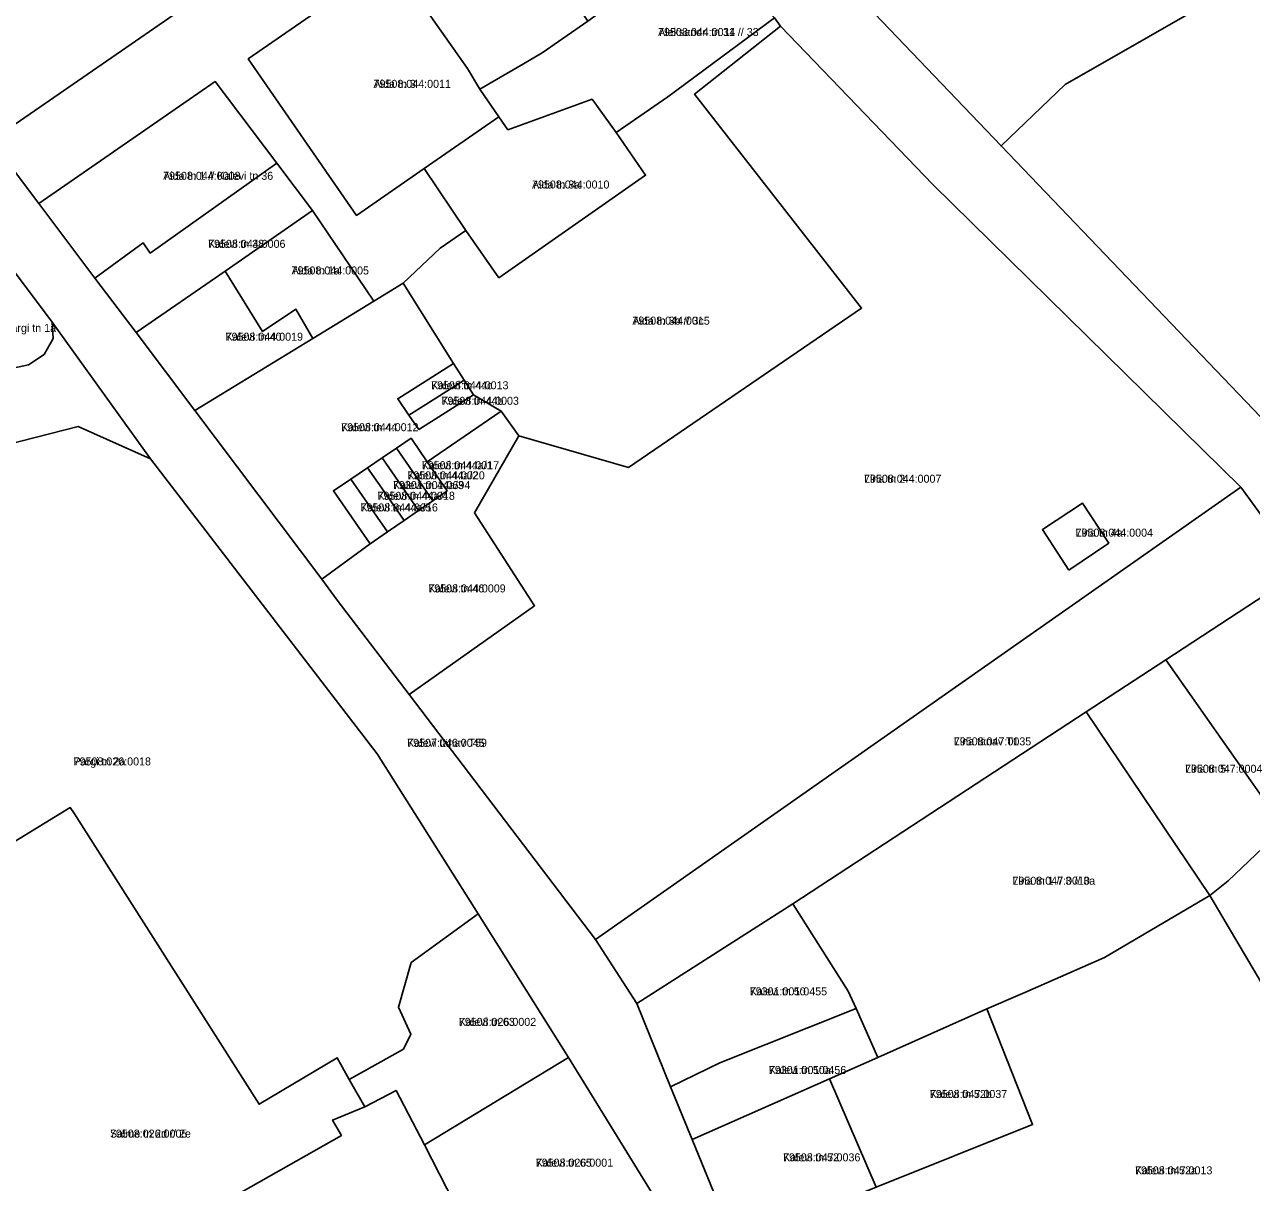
# Model space of a CAD drawing. Extents: x 643847 to 663718, y 6468443 to 6482775.
# Drawn here: x 659804.1 to 660034.1, y 6473309.8 to 6473526.9 of the extents above; entities that cross this region are included whole.
import ezdxf

# ---------------------------------------------------------------- set-up
doc = ezdxf.new("R2010")
doc.units = 0
for name, color, linetype in [('L_AADRESS', 7, 'Continuous'), ('PIIR', 7, 'Continuous'), ('TUNNUS', 7, 'Continuous')]:
    doc.layers.add(name, color=color, linetype=linetype)

msp = doc.modelspace()

# ---------------------------------------------------------------- linework, layer by layer
at = {"layer": 'PIIR'}
for points in [[(660061.16, 6473551.21), (660085.09, 6473575.32), (660133.09, 6473525.49), (660088.64, 6473497.56), (660095.17, 6473475.34), (660045.59, 6473443.04), (660045.49, 6473443.15), (659987.15, 6473504.11), (659999.17, 6473515.65)], [(660030.21, 6473570.68), (660031.8, 6473571.94), (660035.37, 6473567.34), (660039.29, 6473571.92), (660052.52, 6473560.47), (660061.16, 6473551.21), (659999.17, 6473515.65), (659987.15, 6473504.11), (659959.32, 6473533.33), (659984.76, 6473548.75), (660013.41, 6473566.19), (660017.77, 6473560.8)], [(659781.02, 6473527.18), (659820.31, 6473554.43), (659838.43, 6473533.16), (659797.88, 6473505.16)], [(659892.82, 6473552.83), (659909.7, 6473527.51), (659901.1, 6473521.56), (659897.66, 6473519.52), (659889.43, 6473514.77), (659887.14, 6473518.64), (659878.74, 6473530.53), (659872.86, 6473538.99)], [(659944.67, 6473528.15), (659924.7, 6473513.33), (659914.99, 6473506.63), (659910.5, 6473512.86), (659894.71, 6473507.14), (659893.03, 6473509.57), (659889.43, 6473514.77), (659897.66, 6473519.52), (659901.1, 6473521.56), (659909.7, 6473527.51), (659930.65, 6473542.81)], [(659872.86, 6473538.99), (659878.74, 6473530.53), (659887.14, 6473518.64), (659889.43, 6473514.77), (659893.03, 6473509.57), (659878.99, 6473499.86), (659866.31, 6473491.1), (659846.03, 6473520.44)], [(659944.67, 6473528.15), (659945.8, 6473526.57), (659929.68, 6473513.81), (659961, 6473473.72), (659917.34, 6473443.86), (659896.77, 6473449.77), (659893.45, 6473454.4), (659888.29, 6473457.46), (659886.5, 6473460.23), (659884.5, 6473463.34), (659875.08, 6473478.4), (659882.04, 6473484.93), (659886.83, 6473488.27), (659893.01, 6473479.42), (659920.52, 6473498.63), (659914.99, 6473506.63), (659924.7, 6473513.33)], [(659911.13, 6473355.4), (659876.19, 6473401.28), (659899.71, 6473417.92), (659888.42, 6473435.33), (659896.77, 6473449.77), (659917.34, 6473443.86), (659961, 6473473.72), (659929.68, 6473513.81), (659945.8, 6473526.57), (659974.33, 6473496.88), (660032.07, 6473440.13)], [(659839.86, 6473516.18), (659851.4, 6473500.91), (659827.67, 6473484.03), (659826.36, 6473485.93), (659817.32, 6473479.35), (659806.77, 6473493.32)], [(659893.03, 6473509.57), (659894.71, 6473507.14), (659910.5, 6473512.86), (659914.99, 6473506.63), (659920.52, 6473498.63), (659893.01, 6473479.42), (659886.83, 6473488.27), (659878.99, 6473499.86)], [(659817.32, 6473479.35), (659826.36, 6473485.93), (659827.67, 6473484.03), (659851.4, 6473500.91), (659858.06, 6473492), (659841.72, 6473480.67), (659825.05, 6473469.12)], [(659841.72, 6473480.67), (659858.06, 6473492), (659869.61, 6473475.05), (659858.13, 6473468.05), (659854.97, 6473473.51), (659848.72, 6473469.34)], [(659769.29, 6473455.51), (659764.76, 6473473.32), (659769.65, 6473474.45), (659800.36, 6473482.99), (659809.29, 6473471.06), (659809.51, 6473468.04), (659807.81, 6473465.03), (659804.86, 6473463.11)], [(659836.01, 6473454.54), (659825.05, 6473469.12), (659841.72, 6473480.67), (659848.72, 6473469.34), (659854.97, 6473473.51), (659858.13, 6473468.05)], [(659836.01, 6473454.54), (659858.13, 6473468.05), (659869.61, 6473475.05), (659875.08, 6473478.4), (659884.5, 6473463.34), (659874.05, 6473456.74), (659876.15, 6473453.68), (659878.03, 6473450.97), (659881.1, 6473452.91), (659888.29, 6473457.46), (659893.45, 6473454.4), (659879.6, 6473444.93), (659876.57, 6473449.34), (659873.8, 6473447.47), (659871.13, 6473445.65), (659868.41, 6473443.8), (659865.28, 6473441.68), (659862.02, 6473439.48), (659868.88, 6473429.53), (659859.86, 6473422.91)], [(659874.05, 6473456.74), (659884.5, 6473463.34), (659886.5, 6473460.23), (659879.32, 6473455.68), (659876.15, 6473453.68)], [(659876.15, 6473453.68), (659879.32, 6473455.68), (659886.5, 6473460.23), (659888.29, 6473457.46), (659881.1, 6473452.91), (659878.03, 6473450.97)], [(659862.74, 6473418.98), (659859.86, 6473422.91), (659868.88, 6473429.53), (659872.13, 6473431.77), (659875.25, 6473433.92), (659877.94, 6473435.78), (659880.61, 6473437.61), (659883.32, 6473439.49), (659879.6, 6473444.93), (659893.45, 6473454.4), (659896.77, 6473449.77), (659888.42, 6473435.33), (659899.71, 6473417.92), (659876.19, 6473401.28)], [(659889.14, 6473360.19), (659876.56, 6473351.04), (659874.2, 6473342.71), (659876.52, 6473337.6), (659875.12, 6473334.81), (659864.98, 6473329.16), (659862.68, 6473333.21), (659848.06, 6473324.49), (659813.45, 6473378.9), (659812.68, 6473380.1), (659772.39, 6473355.45), (659750.33, 6473396.88), (659739, 6473393.94), (659748.21, 6473413.94), (659780.14, 6473435.5), (659778.96, 6473442.55), (659814.16, 6473451.51), (659827.75, 6473445.46), (659870.18, 6473390.19)], [(659871.13, 6473445.65), (659873.8, 6473447.47), (659876.87, 6473443.04), (659880.61, 6473437.61), (659877.94, 6473435.78), (659874.2, 6473441.2)], [(659873.8, 6473447.47), (659876.57, 6473449.34), (659879.6, 6473444.93), (659883.32, 6473439.49), (659880.61, 6473437.61), (659876.87, 6473443.04)], [(659868.41, 6473443.8), (659871.13, 6473445.65), (659874.2, 6473441.2), (659877.94, 6473435.78), (659875.25, 6473433.92), (659871.5, 6473439.33)], [(659865.28, 6473441.68), (659868.41, 6473443.8), (659871.5, 6473439.33), (659875.25, 6473433.92), (659872.13, 6473431.77), (659868.38, 6473437.18)], [(659862.02, 6473439.48), (659865.28, 6473441.68), (659868.38, 6473437.18), (659872.13, 6473431.77), (659868.88, 6473429.53)], [(659948.14, 6473362.06), (659918.85, 6473343.4), (659911.13, 6473355.4), (660032.07, 6473440.13), (660043.48, 6473424.49), (660018.02, 6473407.81), (660003.1, 6473398.02)], [(659999.86, 6473424.63), (659994.9, 6473432.21), (660002.42, 6473437.15), (660007.31, 6473429.69)], [(659999.86, 6473424.63), (660007.31, 6473429.69), (660002.42, 6473437.15), (659994.9, 6473432.21)], [(660066.67, 6473399.79), (660040.14, 6473376.3), (660018.02, 6473407.81), (660043.48, 6473424.49)], [(660018.02, 6473407.81), (660040.14, 6473376.3), (660029.68, 6473366.39), (660026.29, 6473363.65), (660003.1, 6473398.02)], [(660066.67, 6473399.79), (660077.58, 6473388.34), (660035.8, 6473347.43), (660026.29, 6473363.65), (660029.68, 6473366.39), (660040.14, 6473376.3)], [(660003.1, 6473398.02), (660026.29, 6473363.65), (660006.54, 6473351.99), (659991.61, 6473345.41), (659984.5, 6473342.37), (659964.07, 6473333.26), (659959.95, 6473342.46), (659958.49, 6473345.69), (659948.14, 6473362.06)], [(659803.48, 6473298.46), (659773.35, 6473353.69), (659772.39, 6473355.45), (659812.68, 6473380.1), (659813.45, 6473378.9), (659848.06, 6473324.49), (659862.68, 6473333.21), (659864.98, 6473329.16), (659867.87, 6473324.03), (659861.85, 6473321.53), (659863.5, 6473318.65), (659841.35, 6473306.1), (659860.4, 6473269.43), (659864.09, 6473271.46), (659864.91, 6473271.94), (659866.14, 6473269.72), (659829.47, 6473251.04)], [(659993.03, 6473320.68), (659984.5, 6473342.37), (659991.61, 6473345.41), (660006.54, 6473351.99), (660026.29, 6473363.65), (660035.8, 6473347.43), (660049.27, 6473324.58), (660063.39, 6473290.44), (660062.45, 6473290.13), (660053.26, 6473287.06), (660018.46, 6473277.41), (659952.92, 6473259.06), (659943.11, 6473284), (659937.22, 6473298.34), (659963.74, 6473308.95)], [(659879.06, 6473316.9), (659873.76, 6473327.07), (659867.87, 6473324.03), (659864.98, 6473329.16), (659875.12, 6473334.81), (659876.52, 6473337.6), (659874.2, 6473342.71), (659876.56, 6473351.04), (659889.14, 6473360.19), (659906.05, 6473333.26)], [(659918.85, 6473343.4), (659948.14, 6473362.06), (659958.49, 6473345.69), (659959.95, 6473342.46), (659934.42, 6473332.23), (659925.2, 6473327.74)], [(659934.42, 6473332.23), (659959.95, 6473342.46), (659964.07, 6473333.26), (659954.97, 6473329.23), (659929.22, 6473317.86), (659925.2, 6473327.74)], [(659963.74, 6473308.95), (659954.97, 6473329.23), (659964.07, 6473333.26), (659984.5, 6473342.37), (659993.03, 6473320.68)], [(659922.34, 6473306.89), (659891.65, 6473292.31), (659879.06, 6473316.9), (659906.05, 6473333.26)], [(659937.22, 6473298.34), (659929.22, 6473317.86), (659954.97, 6473329.23), (659963.74, 6473308.95)], [(659879.06, 6473316.9), (659891.65, 6473292.31), (659893.34, 6473288.58), (659864.91, 6473271.94), (659864.09, 6473271.46), (659860.4, 6473269.43), (659841.35, 6473306.1), (659863.5, 6473318.65), (659861.85, 6473321.53), (659867.87, 6473324.03), (659873.76, 6473327.07)]]:
    msp.add_lwpolyline(points, close=True, dxfattribs=at)
for points in [[(660043.48, 6473424.49), (660032.07, 6473440.13), (659974.33, 6473496.88), (659945.8, 6473526.57), (659944.67, 6473528.15), (659930.65, 6473542.81), (659909.83, 6473564.63), (659921.08, 6473572.46), (659935.36, 6473557.68), (659954.47, 6473538.15), (659959.32, 6473533.33), (659987.15, 6473504.11), (660045.49, 6473443.15)], [(659872.86, 6473538.99), (659846.03, 6473520.44), (659866.31, 6473491.1), (659878.99, 6473499.86), (659886.83, 6473488.27), (659882.04, 6473484.93), (659875.08, 6473478.4), (659869.61, 6473475.05), (659858.06, 6473492), (659851.4, 6473500.91), (659839.86, 6473516.18), (659806.77, 6473493.32), (659797.88, 6473505.16), (659838.43, 6473533.16)], [(659922.34, 6473306.89), (659906.05, 6473333.26), (659889.14, 6473360.19), (659870.18, 6473390.19), (659827.75, 6473445.46), (659809.29, 6473471.06), (659800.36, 6473482.99), (659789.73, 6473496.72), (659797.88, 6473505.16), (659806.77, 6473493.32), (659817.32, 6473479.35), (659825.05, 6473469.12), (659836.01, 6473454.54), (659859.86, 6473422.91), (659862.74, 6473418.98), (659876.19, 6473401.28), (659911.13, 6473355.4), (659918.85, 6473343.4), (659925.2, 6473327.74), (659929.22, 6473317.86), (659937.22, 6473298.34)], [(659769.29, 6473455.51), (659804.86, 6473463.11), (659807.81, 6473465.03), (659809.51, 6473468.04), (659809.29, 6473471.06), (659827.75, 6473445.46), (659814.16, 6473451.51), (659778.96, 6473442.55)]]:
    msp.add_lwpolyline(points, dxfattribs=at)

# ---------------------------------------------------------------- texts
at = {"layer": 'L_AADRESS'}
for s, p in [('Aleksandri tn 31 // 33', (659922.86, 6473524.72)), ('Aida tn 3', (659869.53, 6473515.01)), ('Aida tn 1 // Kalevi tn 36', (659830.09, 6473497.77)), ('Aida tn 3a', (659899.23, 6473496.14)), ('Kalevi tn 38', (659838.52, 6473485.02)), ('Aida tn 1a', (659854.17, 6473480.03)), ('Kalevi tn 61 // Pargi tn 1a', (659787.61, 6473469.25)), ('Aida tn 3b // 3c', (659918.04, 6473470.62)), ('Kalevi tn 40', (659841.8, 6473467.61)), ('Kalevi tn 44c', (659880.32, 6473458.51)), ('Kalevi tn 44b', (659882.27, 6473455.6)), ('Kalevi tn 44', (659863.46, 6473450.65)), ('Kalevi tn 44a/1', (659878.56, 6473443.52)), ('Kalevi tn 44a/2', (659875.87, 6473441.63)), ('Kalevi tn 44a/3', (659873.17, 6473439.8)), ('Lina tn 2', (659961.45, 6473440.99)), ('Kalevi tn 44a/4', (659870.27, 6473437.79)), ('Kalevi tn 44a/5', (659867.08, 6473435.61)), ('Lina tn 4a', (660001.11, 6473430.88)), ('Kalevi tn 46', (659879.79, 6473420.43)), ('Kalevi tänav T59', (659875.84, 6473391.49)), ('Lina tänav T1', (659978.29, 6473391.76)), ('Pargi tn 2a', (659813.31, 6473388)), ('Lina tn 5', (660021.62, 6473386.63)), ('Lina tn 1 // 3 // 3a', (659989.28, 6473365.64)), ('Kalevi tn 50', (659940.03, 6473344.9)), ('Kalevi tn 63', (659885.51, 6473339.18)), ('Kalevi tn 50a', (659943.62, 6473330.16)), ('Kalevi tn 52b', (659973.79, 6473325.66)), ('Salme tn 2d // 2e', (659820.13, 6473318.24)), ('Kalevi tn 65', (659899.93, 6473312.79)), ('Kalevi tn 52', (659946.27, 6473313.79)), ('Kalevi tn 52a', (660012.24, 6473311.35))]:
    msp.add_text(s, height=1.5, dxfattribs=at).set_placement(p)
at = {"layer": 'TUNNUS'}
for s, p in [('79508:044:0014', (659922.86, 6473524.72)), ('79508:044:0011', (659869.53, 6473515.01)), ('79508:044:0008', (659830.09, 6473497.77)), ('79508:044:0010', (659899.23, 6473496.14)), ('79508:044:0006', (659838.52, 6473485.02)), ('79508:044:0005', (659854.17, 6473480.03)), ('79508:044:0015', (659918.04, 6473470.62)), ('79508:044:0019', (659841.8, 6473467.61)), ('79508:044:0013', (659880.32, 6473458.51)), ('79508:044:0003', (659882.27, 6473455.6)), ('79508:044:0012', (659863.46, 6473450.65)), ('79508:044:0017', (659878.56, 6473443.52)), ('79508:044:0020', (659875.87, 6473441.63)), ('79301:001:0694', (659873.17, 6473439.8)), ('79508:044:0007', (659961.45, 6473440.99)), ('79508:044:0018', (659870.27, 6473437.79)), ('79508:044:0016', (659867.08, 6473435.61)), ('79508:044:0004', (660001.11, 6473430.88)), ('79508:044:0009', (659879.79, 6473420.43)), ('79507:046:0045', (659875.84, 6473391.49)), ('79508:047:0035', (659978.29, 6473391.76)), ('79508:026:0018', (659813.31, 6473388)), ('79508:047:0004', (660021.62, 6473386.63)), ('79508:047:0010', (659989.28, 6473365.64)), ('79301:001:0455', (659940.03, 6473344.9)), ('79508:026:0002', (659885.51, 6473339.18)), ('79301:001:0456', (659943.62, 6473330.16)), ('79508:047:0037', (659973.79, 6473325.66)), ('79508:026:0005', (659820.13, 6473318.24)), ('79508:026:0001', (659899.93, 6473312.79)), ('79508:047:0036', (659946.27, 6473313.79)), ('79508:047:0013', (660012.24, 6473311.35))]:
    msp.add_text(s, height=1.5, dxfattribs=at).set_placement(p)

doc.saveas('drawing.dxf')
